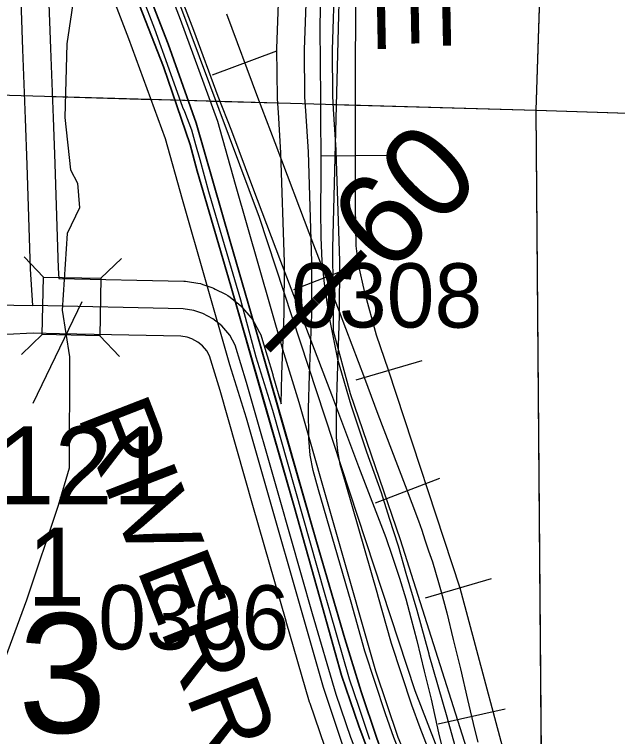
# Model space of a CAD drawing. Extents: x -132.8 to -73.3, y -60 to -26.
# Drawn here: x -124.268 to -123.61, y -44.975 to -44.188 of the extents above; entities that cross this region are included whole.
import ezdxf

# ---------------------------------------------------------------- set-up
doc = ezdxf.new("R2010")
doc.units = 0
for name, color, linetype in [('tdCoDivCarto', 7, 'Continuous'), ('tdCoHydroRiver', 7, 'Continuous'), ('tdCoInt', 7, 'Continuous'), ('tdCoIntCL', 7, 'Continuous'), ('tdCoIntRte', 7, 'Continuous'), ('tdCoPrimary', 7, 'Continuous'), ('tdCoRRCL', 7, 'Continuous'), ('tdCoSecRdNmbr', 7, 'Continuous'), ('tdCoSecRdTxt', 7, 'Continuous'), ('tdCoSecRteBand', 7, 'Continuous'), ('tdCoSecRteCL', 7, 'Continuous'), ('tdCoSectLine', 7, 'Continuous'), ('tdCoSectLinePart', 7, 'Continuous'), ('tdCoSectNmbr', 7, 'Continuous'), ('tdCoStrucSec', 7, 'Continuous'), ('tdCoStrucSecCoName', 7, 'Continuous'), ('tdCoStrucSecFHWANum', 7, 'Continuous'), ('tdCoSurfGravel', 7, 'Continuous'), ('tdCoTwpBndry', 7, 'Continuous'), ('tdCoTwpBndryShd', 7, 'Continuous'), ('tdStHwyIntRefPost1', 7, 'Continuous'), ('tdStHwyIntRefPost5', 7, 'Continuous')]:
    doc.layers.add(name, color=color, linetype=linetype)

msp = doc.modelspace()

# ---------------------------------------------------------------- linework, layer by layer
at = {"layer": 'tdCoDivCarto'}
for p, q in [((-124.09982, -44.22059), (-124.14862, -44.09419)), ((-124.1443, -44.14431), (-124.10508, -44.24493)), ((-124.06924, -44.30666), (-124.09982, -44.22059)), ((-124.10508, -44.24493), (-124.07599, -44.32976)), ((-124.03201, -44.43563), (-124.06924, -44.30666)), ((-124.07599, -44.32976), (-124.06834, -44.35836)), ((-124.06834, -44.35836), (-124.0316, -44.48364)), ((-124.00266, -44.53674), (-124.03201, -44.43563)), ((-124.0316, -44.48364), (-123.99707, -44.60472)), ((-123.97381, -44.63785), (-124.00266, -44.53674)), ((-123.99707, -44.60472), (-123.96255, -44.72507)), ((-123.93805, -44.76264), (-123.97381, -44.63785)), ((-123.96255, -44.72507), (-123.93172, -44.83382)), ((-123.90722, -44.86843), (-123.93805, -44.76264)), ((-123.93172, -44.83382), (-123.91125, -44.9078)), ((-123.88947, -44.92614), (-123.90722, -44.86843)), ((-123.91125, -44.9078), (-123.89226, -44.96304)), ((-123.87221, -44.97694), (-123.88947, -44.92614)), ((-123.89226, -44.96304), (-123.87106, -45.01952))]:
    msp.add_line(p, q, dxfattribs=at)
for points in [[(-123.61855, -45.42416), (-123.66037, -45.36362), (-123.70797, -45.29555), (-123.72646, -45.26867), (-123.75901, -45.2159), (-123.79305, -45.15499), (-123.82436, -45.0921), (-123.85618, -45.02034), (-123.87221, -44.97694), (-123.88947, -44.92614), (-123.90722, -44.86843), (-123.93805, -44.76264), (-123.97381, -44.63785), (-124.00266, -44.53674), (-124.03201, -44.43563), (-124.06924, -44.30666), (-124.09982, -44.22059), (-124.14862, -44.09419)], [(-123.61855, -45.42416), (-123.66037, -45.36362), (-123.70797, -45.29555), (-123.72646, -45.26867), (-123.75901, -45.2159), (-123.79305, -45.15499), (-123.82436, -45.0921), (-123.85618, -45.02034), (-123.87221, -44.97694), (-123.88947, -44.92614), (-123.90722, -44.86843), (-123.93805, -44.76264), (-123.97381, -44.63785), (-124.00266, -44.53674), (-124.03201, -44.43563), (-124.06924, -44.30666), (-124.09982, -44.22059), (-124.14862, -44.09419)], [(-123.61855, -45.42416), (-123.66037, -45.36362), (-123.70797, -45.29555), (-123.72646, -45.26867), (-123.75901, -45.2159), (-123.79305, -45.15499), (-123.82436, -45.0921), (-123.85618, -45.02034), (-123.87221, -44.97694), (-123.88947, -44.92614), (-123.90722, -44.86843), (-123.93805, -44.76264), (-123.97381, -44.63785), (-124.00266, -44.53674), (-124.03201, -44.43563), (-124.06924, -44.30666), (-124.09982, -44.22059), (-124.14862, -44.09419)], [(-124.15734, -44.11037), (-124.1443, -44.14431), (-124.10508, -44.24493), (-124.07599, -44.32976), (-124.06834, -44.35836), (-124.0316, -44.48364), (-123.99707, -44.60472), (-123.96255, -44.72507), (-123.93172, -44.83382), (-123.91125, -44.9078), (-123.89226, -44.96304), (-123.87106, -45.01952), (-123.84417, -45.08142), (-123.80768, -45.15737), (-123.76649, -45.23037), (-123.72827, -45.28931), (-123.68659, -45.35046), (-123.65626, -45.39214)], [(-124.15734, -44.11037), (-124.1443, -44.14431), (-124.10508, -44.24493), (-124.07599, -44.32976), (-124.06834, -44.35836), (-124.0316, -44.48364), (-123.99707, -44.60472), (-123.96255, -44.72507), (-123.93172, -44.83382), (-123.91125, -44.9078), (-123.89226, -44.96304), (-123.87106, -45.01952), (-123.84417, -45.08142), (-123.80768, -45.15737), (-123.76649, -45.23037), (-123.72827, -45.28931), (-123.68659, -45.35046), (-123.65626, -45.39214)], [(-124.15734, -44.11037), (-124.1443, -44.14431), (-124.10508, -44.24493), (-124.07599, -44.32976), (-124.06834, -44.35836), (-124.0316, -44.48364), (-123.99707, -44.60472), (-123.96255, -44.72507), (-123.93172, -44.83382), (-123.91125, -44.9078), (-123.89226, -44.96304), (-123.87106, -45.01952), (-123.84417, -45.08142), (-123.80768, -45.15737), (-123.76649, -45.23037), (-123.72827, -45.28931), (-123.68659, -45.35046), (-123.65626, -45.39214)]]:
    msp.add_lwpolyline(points, dxfattribs=at)
at = {"layer": 'tdCoHydroRiver'}
msp.add_lwpolyline([(-124.19876, -44.14158), (-124.21047, -44.22013), (-124.21275, -44.30053), (-124.20648, -44.3575), (-124.199, -44.37191), (-124.19661, -44.3988), (-124.21003, -44.42682), (-124.21556, -44.51028), (-124.20753, -44.56099), (-124.20783, -44.68247), (-124.22003, -44.72314), (-124.25453, -44.82628), (-124.28529, -44.90902)], dxfattribs=at)
at = {"layer": 'tdCoInt'}
for points in [[(-123.55308, -45.57692), (-123.74046, -45.31564), (-123.78872, -45.23836), (-123.82739, -45.17068), (-123.86875, -45.08428), (-123.90571, -44.99656), (-123.93096, -44.92117), (-124.01462, -44.62805), (-124.03288, -44.56973), (-124.08447, -44.38971), (-124.10278, -44.32357), (-124.14273, -44.21452), (-124.20021, -44.06525), (-124.29087, -43.83017), (-124.324, -43.74537), (-124.43508, -43.45911), (-124.47376, -43.36588), (-124.49814, -43.31328), (-124.54093, -43.2359), (-124.61351, -43.13317), (-124.65737, -43.06122), (-124.71285, -42.96855), (-124.75858, -42.87103), (-124.76764, -42.84773)], [(-123.50419, -45.54213), (-123.69017, -45.28281), (-123.7373, -45.20743), (-123.77409, -45.14305), (-123.81407, -45.05953), (-123.84932, -44.97587), (-123.87364, -44.90342), (-123.95712, -44.61088), (-123.97527, -44.55295), (-124.02677, -44.37325), (-124.04575, -44.3047), (-124.08652, -44.19353), (-124.14442, -44.04318), (-124.1625, -43.99862), (-124.16218, -43.99944), (-124.23494, -43.80842), (-124.26849, -43.72257), (-124.37939, -43.43676), (-124.41879, -43.3418), (-124.44443, -43.28648)]]:
    msp.add_lwpolyline(points, dxfattribs=at)
at = {"layer": 'tdCoIntCL'}
msp.add_lwpolyline([(-123.88014, -44.97788), (-123.89243, -44.94213), (-123.9023, -44.9123), (-123.92382, -44.83778), (-123.92881, -44.82021), (-123.98587, -44.61947), (-124.00408, -44.56134), (-124.02075, -44.49949), (-124.03566, -44.44904), (-124.05562, -44.38148), (-124.06527, -44.34638), (-124.06977, -44.33026), (-124.07427, -44.31414), (-124.08194, -44.29418), (-124.08414, -44.28935), (-124.09883, -44.24768), (-124.11463, -44.20403), (-124.15501, -44.09914)], dxfattribs=at)
at = {"layer": 'tdCoIntRte'}
for points in [[(-123.61893, -45.42416), (-123.66075, -45.36362), (-123.70834, -45.29555), (-123.72684, -45.26867), (-123.75939, -45.2159), (-123.79342, -45.15499), (-123.82474, -45.0921), (-123.85656, -45.02034), (-123.87258, -44.97694), (-123.88985, -44.92614), (-123.9076, -44.86843), (-123.93843, -44.76264), (-123.97419, -44.63785), (-124.00304, -44.53674), (-124.03239, -44.43563), (-124.06962, -44.30666), (-124.1002, -44.22059), (-124.149, -44.09419)], [(-123.61893, -45.42416), (-123.66075, -45.36362), (-123.70834, -45.29555), (-123.72684, -45.26867), (-123.75939, -45.2159), (-123.79342, -45.15499), (-123.82474, -45.0921), (-123.85656, -45.02034), (-123.87258, -44.97694), (-123.88985, -44.92614), (-123.9076, -44.86843), (-123.93843, -44.76264), (-123.97419, -44.63785), (-124.00304, -44.53674), (-124.03239, -44.43563), (-124.06962, -44.30666), (-124.1002, -44.22059), (-124.149, -44.09419)], [(-124.14467, -44.14431), (-124.10546, -44.24493), (-124.07636, -44.32976), (-124.06872, -44.35836), (-124.03197, -44.48364), (-123.99745, -44.60472), (-123.96292, -44.72507), (-123.9321, -44.83382), (-123.91163, -44.9078), (-123.89264, -44.96304), (-123.87143, -45.01952), (-123.84455, -45.08142), (-123.80806, -45.15737), (-123.76687, -45.23037), (-123.72865, -45.28931), (-123.68697, -45.35046), (-123.65664, -45.39214)], [(-124.14467, -44.14431), (-124.10546, -44.24493), (-124.07636, -44.32976), (-124.06872, -44.35836), (-124.03197, -44.48364), (-123.99745, -44.60472), (-123.96292, -44.72507), (-123.9321, -44.83382), (-123.91163, -44.9078), (-123.89264, -44.96304), (-123.87143, -45.01952), (-123.84455, -45.08142), (-123.80806, -45.15737), (-123.76687, -45.23037), (-123.72865, -45.28931), (-123.68697, -45.35046), (-123.65664, -45.39214)]]:
    msp.add_lwpolyline(points, dxfattribs=at)
at = {"layer": 'tdCoPrimary'}
for points in [[(-123.61855, -45.42416), (-123.66037, -45.36362), (-123.70797, -45.29555), (-123.72646, -45.26867), (-123.75901, -45.2159), (-123.79305, -45.15499), (-123.82436, -45.0921), (-123.85618, -45.02034), (-123.87221, -44.97694), (-123.88947, -44.92614), (-123.90722, -44.86843), (-123.93805, -44.76264), (-123.97381, -44.63785), (-124.00266, -44.53674), (-124.03201, -44.43563), (-124.06924, -44.30666), (-124.09982, -44.22059), (-124.14862, -44.09419)], [(-123.61855, -45.42416), (-123.66037, -45.36362), (-123.70797, -45.29555), (-123.72646, -45.26867), (-123.75901, -45.2159), (-123.79305, -45.15499), (-123.82436, -45.0921), (-123.85618, -45.02034), (-123.87221, -44.97694), (-123.88947, -44.92614), (-123.90722, -44.86843), (-123.93805, -44.76264), (-123.97381, -44.63785), (-124.00266, -44.53674), (-124.03201, -44.43563), (-124.06924, -44.30666), (-124.09982, -44.22059), (-124.14862, -44.09419)], [(-123.61855, -45.42416), (-123.66037, -45.36362), (-123.70797, -45.29555), (-123.72646, -45.26867), (-123.75901, -45.2159), (-123.79305, -45.15499), (-123.82436, -45.0921), (-123.85618, -45.02034), (-123.87221, -44.97694), (-123.88947, -44.92614), (-123.90722, -44.86843), (-123.93805, -44.76264), (-123.97381, -44.63785), (-124.00266, -44.53674), (-124.03201, -44.43563), (-124.06924, -44.30666), (-124.09982, -44.22059), (-124.14862, -44.09419)], [(-124.15734, -44.11037), (-124.1443, -44.14431), (-124.10508, -44.24493), (-124.07599, -44.32976), (-124.06834, -44.35836), (-124.0316, -44.48364), (-123.99707, -44.60472), (-123.96255, -44.72507), (-123.93172, -44.83382), (-123.91125, -44.9078), (-123.89226, -44.96304), (-123.87106, -45.01952), (-123.84417, -45.08142), (-123.80768, -45.15737), (-123.76649, -45.23037), (-123.72827, -45.28931), (-123.68659, -45.35046), (-123.65626, -45.39214)], [(-124.15734, -44.11037), (-124.1443, -44.14431), (-124.10508, -44.24493), (-124.07599, -44.32976), (-124.06834, -44.35836), (-124.0316, -44.48364), (-123.99707, -44.60472), (-123.96255, -44.72507), (-123.93172, -44.83382), (-123.91125, -44.9078), (-123.89226, -44.96304), (-123.87106, -45.01952), (-123.84417, -45.08142), (-123.80768, -45.15737), (-123.76649, -45.23037), (-123.72827, -45.28931), (-123.68659, -45.35046), (-123.65626, -45.39214)], [(-124.1443, -44.14431), (-124.10508, -44.24493), (-124.07599, -44.32976), (-124.06834, -44.35836), (-124.0316, -44.48364), (-123.99707, -44.60472), (-123.96255, -44.72507), (-123.93172, -44.83382), (-123.91125, -44.9078), (-123.89226, -44.96304), (-123.87106, -45.01952), (-123.84417, -45.08142), (-123.80768, -45.15737), (-123.76649, -45.23037), (-123.72827, -45.28931), (-123.68659, -45.35046), (-123.65626, -45.39214)]]:
    msp.add_lwpolyline(points, dxfattribs=at)
at = {"layer": 'tdCoRRCL'}
for p, q in [((-124.0519, -44.25378), (-123.98153, -44.22784)), ((-123.85856, -44.3419), (-123.93356, -44.34236)), ((-123.96325, -44.48771), (-123.8932, -44.46091)), ((-123.82358, -44.56559), (-123.89565, -44.58634)), ((-123.87415, -44.72022), (-123.80412, -44.6934)), ((-123.74799, -44.80295), (-123.81998, -44.82399)), ((-123.80598, -44.96073), (-123.73276, -44.94452))]:
    msp.add_line(p, q, dxfattribs=at)
for points in [[(-124.56441, -39.58277), (-124.59502, -40.99697), (-124.62126, -41.69986), (-124.64443, -42.5874), (-124.61743, -42.70169), (-124.59894, -42.77948), (-124.57448, -42.87004), (-124.36447, -43.41034), (-124.28789, -43.62059), (-124.20724, -43.85618), (-124.00071, -44.40901), (-123.83109, -44.9246), (-123.75422, -45.12382), (-123.67243, -45.25532), (-123.34073, -45.72941), (-123.31155, -45.76015), (-123.21558, -45.95355), (-123.18597, -46.02848), (-123.11918, -46.43252), (-123.02482, -47.17174), (-122.96612, -47.70495)], [(-123.58232, -40.4714), (-123.59666, -41.26294), (-123.63242, -42.39151), (-123.63672, -42.43557), (-123.64126, -42.54903), (-123.65963, -42.64794), (-123.68385, -42.72933), (-123.79029, -42.93793), (-123.83057, -43.02995), (-123.8684, -43.14885), (-123.90323, -43.27414), (-123.92804, -43.49908), (-123.92555, -43.88723), (-123.90748, -43.92083), (-123.9211, -44.44265), (-123.92029, -44.53259), (-123.90156, -44.60092), (-123.84732, -44.7601), (-123.74377, -45.08623), (-123.66974, -45.2128), (-123.56021, -45.37027), (-123.43616, -45.51551)], [(-123.93306, -44.09636), (-123.93463, -44.20278), (-123.93411, -44.27959), (-123.93358, -44.36453), (-123.93411, -44.40149), (-123.93358, -44.43111), (-123.93253, -44.4568), (-123.93017, -44.48118), (-123.92519, -44.51473), (-123.91943, -44.54357), (-123.91549, -44.56349), (-123.90108, -44.61356), (-123.88378, -44.66442), (-123.86805, -44.70898), (-123.85913, -44.73677), (-123.84943, -44.76691), (-123.84105, -44.7968), (-123.82925, -44.83717), (-123.81609, -44.88466), (-123.81588, -44.8854), (-123.79622, -44.95329), (-123.77708, -45.02276)], [(-123.45627, -45.45467), (-123.61223, -45.2604), (-123.6285, -45.23945), (-123.64056, -45.22346), (-123.65786, -45.19803), (-123.67594, -45.16618), (-123.6901, -45.13879), (-123.71762, -45.05358), (-123.78172, -44.81317), (-123.85988, -44.57574), (-123.87319, -44.53731), (-123.88574, -44.49111), (-123.89252, -44.46047), (-123.89503, -44.44007), (-123.89608, -44.3976), (-123.89594, -44.34225), (-123.89553, -44.09233)], [(-124.10067, -44.13121), (-124.07236, -44.20539), (-124.04588, -44.27722), (-124.03094, -44.31497), (-124.00813, -44.37631), (-123.97746, -44.45705), (-123.92189, -44.60227), (-123.89253, -44.68039), (-123.86291, -44.75772), (-123.85609, -44.77817), (-123.84796, -44.80229), (-123.84115, -44.82483), (-123.83564, -44.84528), (-123.82909, -44.87018), (-123.82123, -44.90347), (-123.81362, -44.93388), (-123.8055, -44.97058), (-123.79842, -44.99863)], [(-124.03655, -44.18751), (-124.00261, -44.27821), (-123.98373, -44.32775), (-123.95699, -44.39879), (-123.94166, -44.43916), (-123.91387, -44.51178), (-123.88608, -44.58439), (-123.8714, -44.62345), (-123.85672, -44.66251), (-123.84191, -44.70117), (-123.8271, -44.73984), (-123.82369, -44.75006), (-123.82029, -44.76029), (-123.81622, -44.77234), (-123.81216, -44.7844), (-123.80875, -44.79568), (-123.80535, -44.80695), (-123.80259, -44.81717), (-123.79656, -44.83985), (-123.78935, -44.86894), (-123.78162, -44.90079), (-123.77376, -44.93435), (-123.76616, -44.96672), (-123.76262, -44.98075)]]:
    msp.add_lwpolyline(points, dxfattribs=at)
at = {"layer": 'tdCoSecRteBand'}
for points in [[(-124.23254, -44.10808), (-124.22835, -44.22515), (-124.22553, -44.30083), (-124.22367, -44.35065), (-124.22367, -44.35073), (-124.22367, -44.3508), (-124.21998, -44.46436), (-124.21932, -44.47586), (-124.08294, -44.47877), (-124.081, -44.47882), (-124.07907, -44.47911), (-124.06773, -44.48084), (-124.06497, -44.48126), (-124.06233, -44.48218), (-124.05247, -44.48563), (-124.05054, -44.4863), (-124.04872, -44.48723), (-124.03763, -44.4929), (-124.03496, -44.49427), (-124.03261, -44.49613), (-124.02299, -44.50378), (-124.02075, -44.50556), (-124.01888, -44.50774), (-124.01001, -44.5181), (-124.00778, -44.52069), (-124.0062, -44.52372), (-124.00052, -44.53457), (-123.99922, -44.53707), (-123.9984, -44.53977), (-123.98607, -44.58046), (-123.986, -44.58067), (-123.98594, -44.58089), (-123.97691, -44.61238), (-123.97604, -44.58021), (-123.97603, -44.58006), (-123.97603, -44.57991), (-123.97358, -44.51431), (-123.97334, -44.45815), (-123.97725, -44.33905), (-123.98, -44.29489), (-123.98092, -44.28006), (-123.98097, -44.27927), (-123.98098, -44.27848), (-123.98147, -44.22644), (-123.98148, -44.22579), (-123.98146, -44.22515), (-123.97876, -44.14559)], [(-123.91878, -44.14703), (-123.92147, -44.22653), (-123.92099, -44.27712), (-123.92011, -44.29116), (-123.91734, -44.33576), (-123.91731, -44.3362), (-123.9173, -44.33664), (-123.91335, -44.45674), (-123.91333, -44.4573), (-123.91334, -44.45785), (-123.91358, -44.51507), (-123.91358, -44.51556), (-123.9136, -44.51606), (-123.91606, -44.58199), (-123.91703, -44.61757), (-123.9168, -44.64873), (-123.91554, -44.66402), (-123.91288, -44.67794), (-123.90734, -44.69756), (-123.87186, -44.82002), (-123.87181, -44.8202), (-123.87176, -44.82038), (-123.85717, -44.87314), (-123.83482, -44.94018), (-123.82598, -44.96504), (-123.81078, -45.00339)], [(-123.92919, -44.98568), (-123.94546, -44.93883), (-123.94571, -44.93811), (-123.94593, -44.93738), (-123.97157, -44.84934), (-123.9716, -44.84926), (-123.97162, -44.84917), (-124.00762, -44.72293), (-124.04356, -44.59765), (-124.055, -44.55987), (-124.05779, -44.55455), (-124.06257, -44.54896), (-124.0676, -44.54497), (-124.07421, -44.54159), (-124.07951, -44.53973), (-124.08617, -44.53872), (-124.21834, -44.53589), (-124.24715, -44.53528), (-124.27593, -44.53692)]]:
    msp.add_lwpolyline(points, dxfattribs=at)
at = {"layer": 'tdCoSecRteCL'}
for points in [[(-124.24769, -44.50526), (-124.24995, -44.46571), (-124.25365, -44.35177), (-124.25551, -44.30195), (-124.25833, -44.22625), (-124.26253, -44.10911)], [(-123.58773, -45.43429), (-123.67256, -45.31542), (-123.72632, -45.23577), (-123.75419, -45.18916), (-123.79167, -45.11986), (-123.81461, -45.07079), (-123.83853, -45.01481), (-123.85406, -44.9756), (-123.86319, -44.94995), (-123.88588, -44.88189), (-123.90067, -44.82837), (-123.93618, -44.70581), (-123.9421, -44.68485), (-123.94531, -44.66808), (-123.94679, -44.65008), (-123.94703, -44.61728), (-123.94605, -44.58103), (-123.94358, -44.51494), (-123.94334, -44.45772), (-123.94728, -44.33763), (-123.95006, -44.29303), (-123.95098, -44.27819), (-123.95147, -44.22616), (-123.94876, -44.14601)], [(-124.70454, -44.49915), (-124.69776, -44.49631), (-124.69098, -44.49545), (-124.56521, -44.49915), (-124.26805, -44.50482), (-124.24769, -44.50526)], [(-123.62218, -45.46363), (-123.71269, -45.33835), (-123.74157, -45.29741), (-123.74697, -45.28977), (-123.78667, -45.22565), (-123.82045, -45.16301), (-123.84832, -45.10358), (-123.87594, -45.0402), (-123.90085, -44.97584), (-123.91712, -44.92899), (-123.94277, -44.84095), (-123.97878, -44.71468), (-124.01478, -44.58916), (-124.02711, -44.54847), (-124.03278, -44.53762), (-124.04166, -44.52726), (-124.05128, -44.51962), (-124.06238, -44.51395), (-124.07224, -44.51049), (-124.08358, -44.50877), (-124.24769, -44.50526)]]:
    msp.add_lwpolyline(points, dxfattribs=at)
at = {"layer": 'tdCoSectLine'}
for points in [[(-123.69916, -44.29255), (-123.66688, -43.30505)], [(-124.69445, -44.26412), (-123.69916, -44.29255)], [(-123.69916, -44.29255), (-122.71524, -44.32465)], [(-123.69087, -45.30309), (-123.69916, -44.29255)]]:
    msp.add_lwpolyline(points, dxfattribs=at)
at = {"layer": 'tdCoSectLinePart'}
for points in [[(-123.69916, -44.29255), (-123.67283, -43.48703)], [(-124.2267, -44.27748), (-123.98098, -44.2845)], [(-123.92081, -44.28622), (-123.69916, -44.29255)], [(-123.69916, -44.29255), (-123.23125, -44.30782)], [(-123.69144, -45.23441), (-123.69916, -44.29255)]]:
    msp.add_lwpolyline(points, dxfattribs=at)
at = {"layer": 'tdCoStrucSec'}
for points in [[(-124.25703, -44.45213), (-124.23585, -44.47423), (-124.1733, -44.47557)], [(-124.15072, -44.45393), (-124.1733, -44.47557), (-124.17464, -44.53811)], [(-124.25977, -44.55842), (-124.23719, -44.53678), (-124.23585, -44.47423)], [(-124.153, -44.5607), (-124.17464, -44.53811), (-124.23719, -44.53678)]]:
    msp.add_lwpolyline(points, dxfattribs=at)
at = {"layer": 'tdCoStrucSecFHWANum'}
msp.add_line((-124.24732, -44.61145), (-124.19358, -44.50073), dxfattribs=at)
at = {"layer": 'tdCoSurfGravel'}
for points in [[(-123.95006, -44.29303), (-123.95098, -44.27819), (-123.95147, -44.22616), (-123.94876, -44.14601), (-123.94901, -44.10458), (-123.94876, -43.98424), (-123.94876, -43.86094), (-123.94925, -43.73887), (-123.94901, -43.65699), (-123.95172, -43.61532), (-123.95468, -43.57709), (-123.95493, -43.54849), (-123.95382, -43.52918)], [(-124.25551, -44.30195), (-124.25833, -44.22625), (-124.26253, -44.10911)], [(-123.58773, -45.43429), (-123.67256, -45.31542), (-123.72632, -45.23577), (-123.75419, -45.18916), (-123.79167, -45.11986), (-123.81461, -45.07079), (-123.83853, -45.01481), (-123.85406, -44.9756), (-123.86319, -44.94995), (-123.88588, -44.88189), (-123.90067, -44.82837), (-123.93618, -44.70581), (-123.9421, -44.68485), (-123.94531, -44.66808), (-123.94679, -44.65008), (-123.94703, -44.61728), (-123.94605, -44.58103), (-123.94358, -44.51494), (-123.94334, -44.45772), (-123.94728, -44.33763), (-123.95006, -44.29303)], [(-124.24769, -44.50526), (-124.24995, -44.46571), (-124.25365, -44.35177), (-124.25551, -44.30195)], [(-124.70454, -44.49915), (-124.69776, -44.49631), (-124.69098, -44.49545), (-124.56521, -44.49915), (-124.26805, -44.50482), (-124.24769, -44.50526)], [(-123.74157, -45.29741), (-123.74697, -45.28977), (-123.78667, -45.22565), (-123.82045, -45.16301), (-123.84832, -45.10358), (-123.87594, -45.0402), (-123.90085, -44.97584), (-123.91712, -44.92899), (-123.94277, -44.84095), (-123.97878, -44.71468), (-124.01478, -44.58916), (-124.02711, -44.54847), (-124.03278, -44.53762), (-124.04166, -44.52726), (-124.05128, -44.51962), (-124.06238, -44.51395), (-124.07224, -44.51049), (-124.08358, -44.50877), (-124.24769, -44.50526)]]:
    msp.add_lwpolyline(points, dxfattribs=at)
at = {"layer": 'tdCoTwpBndry'}
for points in [[(-124.22679, -44.27748), (-124.11738, -44.2806)], [(-124.05283, -44.28245), (-123.98101, -44.2845)], [(-123.92081, -44.28622), (-123.69916, -44.29255), (-123.23123, -44.30782)]]:
    msp.add_lwpolyline(points, dxfattribs=at)
at = {"layer": 'tdCoTwpBndryShd'}
msp.add_lwpolyline([(-127.22016, -44.19541), (-126.69726, -44.20866), (-125.69317, -44.23398), (-124.69445, -44.26412), (-123.69916, -44.29255), (-122.71524, -44.32465), (-121.72207, -44.36169), (-120.75071, -44.39009), (-119.75935, -44.42684), (-118.76801, -44.44899), (-117.7739, -44.47981), (-116.7726, -44.50656), (-115.78336, -44.53488), (-114.81434, -44.55855)], dxfattribs=at)

# ---------------------------------------------------------------- texts
at = {"layer": 'tdCoSecRdNmbr'}
for s, rotation, p in [('0308', 359.90741, (-123.96611, -44.52899)), ('0306', 359.9073, (-124.17633, -44.87968))]:
    msp.add_text(s, height=0.07, rotation=rotation, dxfattribs=at).set_placement(p)
at = {"layer": 'tdCoSecRdTxt'}
for s, rotation, p in [('JOSLIN AVE', 271.10428, (-123.88346, -43.61223)), ('RIVERROAD N', 291.21713, (-124.19941, -44.62551))]:
    msp.add_text(s, height=0.08, rotation=rotation, dxfattribs=at).set_placement(p)
at = {"layer": 'tdCoSectNmbr'}
msp.add_text('3', height=0.13, rotation=359.907, dxfattribs=at).set_placement((-124.2636, -44.97057))
at = {"layer": 'tdCoStrucSecCoName'}
msp.add_text('LK 1', height=0.085, dxfattribs=at).set_placement((-124.42431, -44.83209))
at = {"layer": 'tdCoStrucSecFHWANum'}
msp.add_text('287121', height=0.085, dxfattribs=at).set_placement((-124.47668, -44.72179))
at = {"layer": 'tdStHwyIntRefPost1'}
msp.add_text('‒‒60', height=0.1, rotation=45, dxfattribs=at).set_placement((-123.9657, -44.57905))
at = {"layer": 'tdStHwyIntRefPost5'}
msp.add_text('‒‒60', height=0.1, rotation=45, dxfattribs=at).set_placement((-123.9657, -44.57905))

doc.saveas('drawing.dxf')
